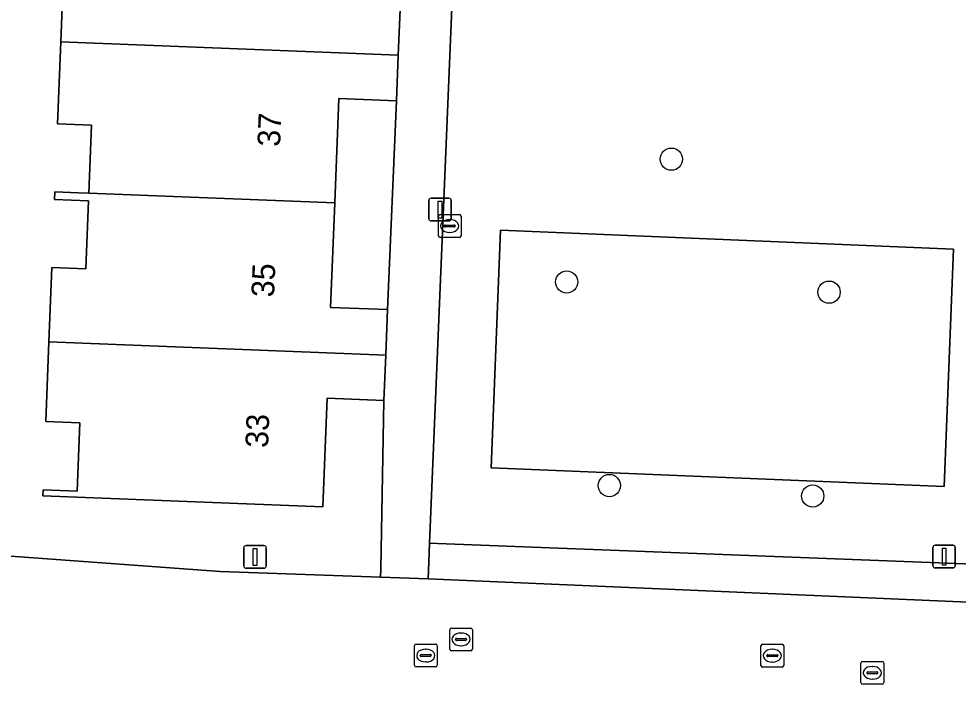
# Model space of a CAD drawing. Extents: x 160786 to 161429, y 386828 to 387485.
# Drawn here: x 160937.96 to 160979.3, y 387068.28 to 387097.54 of the extents above; entities that cross this region are included whole.
import ezdxf

# ---------------------------------------------------------------- set-up
doc = ezdxf.new("R2010")
doc.units = 0
for name, color, linetype in [('IMGEO_Boom', 7, 'Continuous'), ('IMGEO_Erf', 7, 'Continuous'), ('IMGEO_Groenvoorziening', 7, 'Continuous'), ('IMGEO_Kolk', 7, 'Continuous'), ('IMGEO_Lichtmast', 7, 'Continuous'), ('IMGEO_Pand', 7, 'Continuous'), ('IMGEO_Pand_nummerreeks', 7, 'Continuous'), ('IMGEO_Parkeervlak_open', 7, 'Continuous'), ('IMGEO_Rijbaan_lokaal_open', 7, 'Continuous'), ('IMGEO_Rioolput', 7, 'Continuous'), ('IMGEO_Voetpad_open', 7, 'Continuous')]:
    doc.layers.add(name, color=color, linetype=linetype)

msp = doc.modelspace()

# ---------------------------------------------------------------- linework, layer by layer
at = {"layer": 'IMGEO_Boom'}
for centre in [(160966.675, 387091.364), (160962.065, 387085.964), (160973.617, 387085.516), (160963.949, 387077.012), (160972.898, 387076.549)]:
    msp.add_circle(centre, 0.489, dxfattribs=at)
at = {"layer": 'IMGEO_Erf'}
msp.add_lwpolyline([(160932.571, 387074.275), (160946.822, 387073.236), (160953.88, 387072.987), (160953.893, 387073.351), (160954.028, 387080.759), (160951.532, 387080.857), (160951.343, 387076.072), (160939.017, 387076.558), (160939.028, 387076.828), (160940.526, 387076.769), (160940.645, 387079.766), (160939.146, 387079.825), (160939.285, 387083.337), (160939.414, 387086.599), (160940.912, 387086.539), (160941.031, 387089.537), (160939.532, 387089.596), (160939.545, 387089.926), (160940.578, 387089.885), (160941.044, 387089.867), (160941.163, 387092.864), (160939.663, 387092.924), (160939.805, 387096.532), (160939.941, 387099.97)], dxfattribs=at)
msp.add_lwpolyline([(160954.579, 387093.934), (160952.041, 387094.035), (160951.859, 387089.44), (160951.678, 387084.846), (160954.185, 387084.747)], close=True, dxfattribs=at)
at = {"layer": 'IMGEO_Groenvoorziening'}
for points in [[(160987.482, 387137.188), (160958.977, 387138.385), (160958.703, 387138.397), (160958.558, 387134.926), (160956.038, 387074.481), (160956.379, 387074.467), (160984.917, 387073.364)], [(160978.687, 387076.965), (160979.095, 387087.413), (160959.159, 387088.243), (160958.751, 387077.795)], [(160979.095, 387087.413), (160978.687, 387076.965), (160958.751, 387077.795), (160959.159, 387088.243)]]:
    msp.add_lwpolyline(points, close=True, dxfattribs=at)
at = {"layer": 'IMGEO_Kolk'}
for p, q in [((160956.42, 387088), (160956.42, 387088.852)), ((160956.495, 387088.926), (160957.347, 387088.926)), ((160957.421, 387088.852), (160957.421, 387088)), ((160956.679, 387088.42), (160956.679, 387088.432)), ((160957.117, 387088.383), (160956.719, 387088.383)), ((160956.722, 387088.469), (160957.12, 387088.469)), ((160956.908, 387088.706), (160956.933, 387088.706)), ((160957.163, 387088.432), (160957.163, 387088.42)), ((160956.931, 387088.146), (160956.906, 387088.146)), ((160957.347, 387087.926), (160956.495, 387087.926)), ((160955.368, 387069.111), (160955.368, 387069.963)), ((160955.443, 387070.037), (160956.295, 387070.037)), ((160955.856, 387069.817), (160955.881, 387069.817)), ((160956.369, 387069.963), (160956.369, 387069.111)), ((160955.627, 387069.531), (160955.627, 387069.543)), ((160956.065, 387069.494), (160955.667, 387069.494)), ((160955.67, 387069.58), (160956.068, 387069.58)), ((160956.111, 387069.543), (160956.111, 387069.531)), ((160956.295, 387069.037), (160955.443, 387069.037)), ((160955.879, 387069.257), (160955.854, 387069.257)), ((160975.019, 387068.351), (160975.019, 387069.203)), ((160975.094, 387069.277), (160975.946, 387069.277)), ((160975.507, 387069.057), (160975.532, 387069.057)), ((160976.02, 387069.203), (160976.02, 387068.351)), ((160975.278, 387068.771), (160975.278, 387068.783)), ((160975.716, 387068.734), (160975.318, 387068.734)), ((160975.321, 387068.82), (160975.719, 387068.82)), ((160975.762, 387068.783), (160975.762, 387068.771)), ((160975.946, 387068.277), (160975.094, 387068.277)), ((160975.53, 387068.497), (160975.505, 387068.497))]:
    msp.add_line(p, q, dxfattribs=at)
for points in [[(160956.42, 387088), (160956.42, 387088.852)], [(160956.495, 387088.926), (160957.347, 387088.926)], [(160957.421, 387088.852), (160957.421, 387088)], [(160957.347, 387087.926), (160956.495, 387087.926)], [(160955.368, 387069.111), (160955.368, 387069.963)], [(160955.443, 387070.037), (160956.295, 387070.037)], [(160956.369, 387069.963), (160956.369, 387069.111)], [(160956.295, 387069.037), (160955.443, 387069.037)], [(160975.019, 387068.351), (160975.019, 387069.203)], [(160975.094, 387069.277), (160975.946, 387069.277)], [(160976.02, 387069.203), (160976.02, 387068.351)], [(160975.946, 387068.277), (160975.094, 387068.277)]]:
    msp.add_lwpolyline(points, dxfattribs=at)
for centre, radius, start, end in [((160956.497, 387088.85), 0.0765, 91.552, 178.448), ((160956.497, 387088.85), 0.0765, 91.552, 178.448), ((160957.345, 387088.85), 0.0765, 1.552, 88.448), ((160957.345, 387088.85), 0.0765, 1.552, 88.448), ((160956.719, 387088.429), 0.0403, 85.8775, 175.7526), ((160956.716, 387088.419), 0.0366, 178.938, 274.7102), ((160957.12, 387088.426), 0.043, 264.8664, 352.4533), ((160957.124, 387088.431), 0.0386, 1.7309, 96.639), ((160956.497, 387088.002), 0.0765, 181.552, 268.448), ((160956.497, 387088.002), 0.0765, 181.552, 268.448), ((160957.345, 387088.002), 0.0765, 271.552, 358.448), ((160957.345, 387088.002), 0.0765, 271.552, 358.448), ((160955.445, 387069.961), 0.0765, 91.552, 178.448), ((160955.445, 387069.961), 0.0765, 91.552, 178.448), ((160956.293, 387069.961), 0.0765, 1.552, 88.448), ((160956.293, 387069.961), 0.0765, 1.552, 88.448), ((160955.667, 387069.54), 0.0403, 85.8775, 175.7526), ((160955.664, 387069.53), 0.0366, 178.938, 274.7102), ((160956.068, 387069.537), 0.043, 264.8664, 352.4533), ((160956.072, 387069.542), 0.0386, 1.7309, 96.639), ((160955.445, 387069.113), 0.0765, 181.552, 268.448), ((160955.445, 387069.113), 0.0765, 181.552, 268.448), ((160956.293, 387069.113), 0.0765, 271.552, 358.448), ((160956.293, 387069.113), 0.0765, 271.552, 358.448), ((160975.096, 387069.201), 0.0765, 91.552, 178.448), ((160975.096, 387069.201), 0.0765, 91.552, 178.448), ((160975.944, 387069.201), 0.0765, 1.552, 88.448), ((160975.944, 387069.201), 0.0765, 1.552, 88.448), ((160975.318, 387068.78), 0.0403, 85.8775, 175.7526), ((160975.315, 387068.77), 0.0366, 178.938, 274.7102), ((160975.719, 387068.777), 0.043, 264.8664, 352.4533), ((160975.723, 387068.782), 0.0386, 1.7309, 96.639), ((160975.096, 387068.353), 0.0765, 181.552, 268.448), ((160975.096, 387068.353), 0.0765, 181.552, 268.448), ((160975.944, 387068.353), 0.0765, 271.552, 358.448), ((160975.944, 387068.353), 0.0765, 271.552, 358.448)]:
    msp.add_arc(centre, radius, start, end, dxfattribs=at)
for centre, major_axis, ratio, start_param, end_param in [((160956.907, 387088.426), (-0.387, 0.002), 0.722429, 4.712389, 7.853982), ((160956.932, 387088.426), (-0.39, 0.002), 0.717154, 1.570796, 4.712389), ((160955.855, 387069.537), (-0.387, 0.002), 0.722429, 4.712389, 7.853982), ((160955.88, 387069.537), (-0.39, 0.002), 0.717154, 1.570796, 4.712389), ((160975.506, 387068.777), (-0.387, 0.002), 0.722429, 4.712389, 7.853982), ((160975.531, 387068.777), (-0.39, 0.002), 0.717154, 1.570796, 4.712389)]:
    msp.add_ellipse(centre, major_axis=major_axis, ratio=ratio, start_param=start_param, end_param=end_param, dxfattribs=at)
at = {"layer": 'IMGEO_Lichtmast'}
for p, q in [((160956.098, 387089.648), (160956.888, 387089.648)), ((160956.888, 387089.648), (160956.098, 387089.648)), ((160955.998, 387088.748), (160955.998, 387089.548)), ((160955.998, 387089.548), (160955.998, 387088.748)), ((160956.988, 387089.548), (160956.988, 387088.748)), ((160956.988, 387088.748), (160956.988, 387089.548)), ((160956.888, 387088.648), (160956.098, 387088.648)), ((160956.098, 387088.648), (160956.888, 387088.648)), ((160947.957, 387074.376), (160948.747, 387074.376)), ((160948.747, 387074.376), (160947.957, 387074.376)), ((160978.282, 387074.39), (160979.072, 387074.39)), ((160979.072, 387074.39), (160978.282, 387074.39)), ((160947.857, 387073.476), (160947.857, 387074.276)), ((160947.857, 387074.276), (160947.857, 387073.476)), ((160948.847, 387074.276), (160948.847, 387073.476)), ((160948.847, 387073.476), (160948.847, 387074.276)), ((160978.182, 387073.49), (160978.182, 387074.29)), ((160978.182, 387074.29), (160978.182, 387073.49)), ((160979.172, 387074.29), (160979.172, 387073.49)), ((160979.172, 387073.49), (160979.172, 387074.29)), ((160948.747, 387073.376), (160947.957, 387073.376)), ((160947.957, 387073.376), (160948.747, 387073.376)), ((160979.072, 387073.39), (160978.282, 387073.39)), ((160978.282, 387073.39), (160979.072, 387073.39))]:
    msp.add_line(p, q, dxfattribs=at)
for points in [[(160956.418, 387089.523), (160956.568, 387089.523), (160956.568, 387088.773), (160956.418, 387088.773), (160956.418, 387089.523)], [(160948.277, 387074.251), (160948.427, 387074.251), (160948.427, 387073.501), (160948.277, 387073.501), (160948.277, 387074.251)], [(160978.602, 387074.265), (160978.752, 387074.265), (160978.752, 387073.515), (160978.602, 387073.515), (160978.602, 387074.265)]]:
    msp.add_lwpolyline(points, dxfattribs=at)
for centre, start, end in [((160956.098, 387089.548), 90, 180), ((160956.098, 387089.548), 90, 180), ((160956.888, 387089.548), 0, 90), ((160956.888, 387089.548), 360, 90), ((160956.098, 387088.748), 180, 270), ((160956.098, 387088.748), 180, 270), ((160956.888, 387088.748), 270, 0), ((160956.888, 387088.748), 270, 0), ((160947.957, 387074.276), 90, 180), ((160947.957, 387074.276), 90, 180), ((160948.747, 387074.276), 0, 90), ((160948.747, 387074.276), 360, 90), ((160978.282, 387074.29), 90, 180), ((160978.282, 387074.29), 90, 180), ((160979.072, 387074.29), 0, 90), ((160979.072, 387074.29), 360, 90), ((160978.282, 387073.49), 180, 270), ((160978.282, 387073.49), 180, 270), ((160979.072, 387073.49), 270, 0), ((160979.072, 387073.49), 270, 0), ((160947.957, 387073.476), 180, 270), ((160947.957, 387073.476), 180, 270), ((160948.747, 387073.476), 270, 0), ((160948.747, 387073.476), 270, 0)]:
    msp.add_arc(centre, 0.1, start, end, dxfattribs=at)
at = {"layer": 'IMGEO_Pand'}
for points in [[(160952.372, 387102.662), (160940.066, 387103.148), (160940.059, 387102.968), (160941.558, 387102.909), (160941.439, 387099.911), (160939.941, 387099.97), (160939.805, 387096.532), (160954.658, 387095.945), (160954.737, 387097.953), (160952.19, 387098.054)], [(160952.041, 387094.035), (160954.579, 387093.934), (160954.658, 387095.945), (160939.805, 387096.532), (160939.663, 387092.924), (160941.163, 387092.864), (160941.044, 387089.867), (160951.859, 387089.44)], [(160951.859, 387089.44), (160941.044, 387089.867), (160940.578, 387089.885), (160939.545, 387089.926), (160939.532, 387089.596), (160941.031, 387089.537), (160940.912, 387086.539), (160939.414, 387086.599), (160939.285, 387083.337), (160954.106, 387082.752), (160954.185, 387084.747), (160951.678, 387084.846)], [(160951.532, 387080.857), (160954.028, 387080.759), (160954.106, 387082.752), (160939.285, 387083.337), (160939.146, 387079.825), (160940.645, 387079.766), (160940.526, 387076.769), (160939.028, 387076.828), (160939.017, 387076.558), (160951.343, 387076.072)]]:
    msp.add_lwpolyline(points, close=True, dxfattribs=at)
at = {"layer": 'IMGEO_Parkeervlak_open'}
msp.add_lwpolyline([(160984.917, 387073.364), (160956.379, 387074.467), (160956.038, 387074.481), (160955.987, 387073.26), (160955.973, 387072.913), (160956.316, 387072.898), (160984.84, 387071.658)], close=True, dxfattribs=at)
at = {"layer": 'IMGEO_Rijbaan_lokaal_open'}
msp.add_lwpolyline([(160984.84, 387071.658), (160956.316, 387072.898), (160955.973, 387072.913), (160953.88, 387072.987), (160946.822, 387073.236), (160932.571, 387074.275)], dxfattribs=at)
at = {"layer": 'IMGEO_Rioolput'}
for p, q in [((160956.919, 387069.82), (160956.919, 387070.672)), ((160956.994, 387070.746), (160957.846, 387070.746)), ((160957.92, 387070.672), (160957.92, 387069.82)), ((160957.178, 387070.24), (160957.178, 387070.252)), ((160957.616, 387070.203), (160957.218, 387070.203)), ((160957.221, 387070.289), (160957.619, 387070.289)), ((160957.407, 387070.526), (160957.432, 387070.526)), ((160957.662, 387070.252), (160957.662, 387070.24)), ((160957.43, 387069.966), (160957.405, 387069.966)), ((160970.617, 387069.106), (160970.617, 387069.958)), ((160970.692, 387070.032), (160971.544, 387070.032)), ((160971.105, 387069.812), (160971.13, 387069.812)), ((160971.618, 387069.958), (160971.618, 387069.106)), ((160957.846, 387069.746), (160956.994, 387069.746)), ((160970.876, 387069.526), (160970.876, 387069.538)), ((160971.314, 387069.489), (160970.916, 387069.489)), ((160970.919, 387069.575), (160971.317, 387069.575)), ((160971.36, 387069.538), (160971.36, 387069.526)), ((160971.544, 387069.032), (160970.692, 387069.032)), ((160971.128, 387069.252), (160971.103, 387069.252))]:
    msp.add_line(p, q, dxfattribs=at)
for points in [[(160956.919, 387069.82), (160956.919, 387070.672)], [(160956.994, 387070.746), (160957.846, 387070.746)], [(160957.92, 387070.672), (160957.92, 387069.82)], [(160970.617, 387069.106), (160970.617, 387069.958)], [(160970.692, 387070.032), (160971.544, 387070.032)], [(160971.618, 387069.958), (160971.618, 387069.106)], [(160957.846, 387069.746), (160956.994, 387069.746)], [(160971.544, 387069.032), (160970.692, 387069.032)]]:
    msp.add_lwpolyline(points, dxfattribs=at)
for centre, radius, start, end in [((160956.996, 387070.67), 0.0765, 91.552, 178.448), ((160956.996, 387070.67), 0.0765, 91.552, 178.448), ((160957.844, 387070.67), 0.0765, 1.552, 88.448), ((160957.844, 387070.67), 0.0765, 1.552, 88.448), ((160957.218, 387070.249), 0.0403, 85.8775, 175.7526), ((160957.215, 387070.239), 0.0366, 178.938, 274.7102), ((160957.619, 387070.246), 0.043, 264.8664, 352.4533), ((160957.623, 387070.251), 0.0386, 1.7309, 96.639), ((160956.996, 387069.822), 0.0765, 181.552, 268.448), ((160956.996, 387069.822), 0.0765, 181.552, 268.448), ((160957.844, 387069.822), 0.0765, 271.552, 358.448), ((160957.844, 387069.822), 0.0765, 271.552, 358.448), ((160970.694, 387069.956), 0.0765, 91.552, 178.448), ((160970.694, 387069.956), 0.0765, 91.552, 178.448), ((160971.542, 387069.956), 0.0765, 1.552, 88.448), ((160971.542, 387069.956), 0.0765, 1.552, 88.448), ((160970.916, 387069.535), 0.0403, 85.8775, 175.7526), ((160970.913, 387069.525), 0.0366, 178.938, 274.7102), ((160971.317, 387069.532), 0.043, 264.8664, 352.4533), ((160971.321, 387069.537), 0.0386, 1.7309, 96.639), ((160970.694, 387069.108), 0.0765, 181.552, 268.448), ((160970.694, 387069.108), 0.0765, 181.552, 268.448), ((160971.542, 387069.108), 0.0765, 271.552, 358.448), ((160971.542, 387069.108), 0.0765, 271.552, 358.448)]:
    msp.add_arc(centre, radius, start, end, dxfattribs=at)
for centre, major_axis, ratio, start_param, end_param in [((160957.406, 387070.246), (-0.387, 0.002), 0.722429, 4.712389, 7.853982), ((160957.431, 387070.246), (-0.39, 0.002), 0.717154, 1.570796, 4.712389), ((160971.104, 387069.532), (-0.387, 0.002), 0.722429, 4.712389, 7.853982), ((160971.129, 387069.532), (-0.39, 0.002), 0.717154, 1.570796, 4.712389)]:
    msp.add_ellipse(centre, major_axis=major_axis, ratio=ratio, start_param=start_param, end_param=end_param, dxfattribs=at)
at = {"layer": 'IMGEO_Voetpad_open'}
msp.add_lwpolyline([(160958.558, 387134.926), (160956.244, 387135.046), (160956.003, 387128.941), (160955.819, 387124.311), (160955.741, 387122.34), (160955.663, 387120.37), (160955.234, 387111.149), (160955.155, 387109.16), (160955.077, 387107.172), (160954.737, 387097.953), (160954.658, 387095.945), (160954.579, 387093.934), (160954.185, 387084.747), (160954.106, 387082.752), (160954.028, 387080.759), (160953.893, 387073.351), (160953.88, 387072.987), (160955.973, 387072.913), (160955.987, 387073.26), (160956.038, 387074.481)], close=True, dxfattribs=at)

# ---------------------------------------------------------------- texts
at = {"layer": 'IMGEO_Pand_nummerreeks'}
for s, p in [('37', (160949.454, 387091.899)), ('35', (160949.189, 387085.278)), ('33', (160948.924, 387078.657))]:
    msp.add_text(s, height=1, rotation=87.7084, dxfattribs=at).set_placement(p)

doc.saveas('drawing.dxf')
